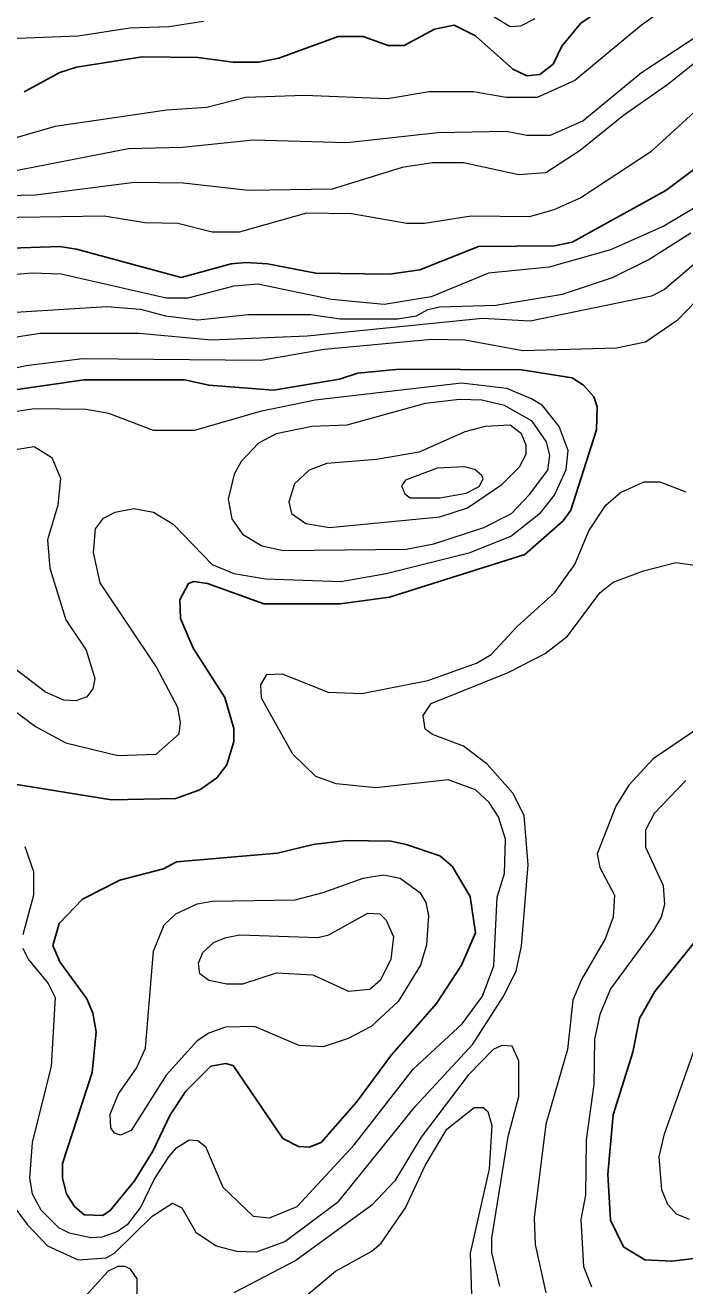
# Model space of a CAD drawing. Extents: x 577 to 602.9, y 7483.8 to 7511.6.
# Drawn here: x 582.063 to 582.841, y 7486.869 to 7488.355 of the extents above; entities that cross this region are included whole.
import ezdxf

# ---------------------------------------------------------------- set-up
doc = ezdxf.new("R2010")
doc.units = 0
doc.header["$LTSCALE"] = 0.032
doc.layers.add('1', color=7, linetype='Continuous', lineweight=25)
doc.layers.add('2', color=7, linetype='Continuous', lineweight=13)

msp = doc.modelspace()

# ---------------------------------------------------------------- linework, layer by layer
at = {"layer": '1'}
for points in [[(582.8504, 7488.4475), (582.7184, 7488.3576), (582.6961, 7488.3306), (582.6858, 7488.3091), (582.6699, 7488.2972), (582.6548, 7488.2956), (582.6381, 7488.3035), (582.5943, 7488.3425), (582.5689, 7488.3552), (582.5458, 7488.3504), (582.51, 7488.3314), (582.4909, 7488.3314), (582.4615, 7488.3417), (582.4321, 7488.3417), (582.3621, 7488.3163), (582.3383, 7488.3115), (582.3081, 7488.3115)], [(582.3081, 7488.3115), (582.2667, 7488.317), (582.2007, 7488.3178), (582.1236, 7488.3059), (582.1037, 7488.2996), (582.0616, 7488.2765)], [(582.0345, 7488.092), (582.1037, 7488.0944), (582.1236, 7488.0912), (582.2468, 7488.0578), (582.3057, 7488.0737), (582.3232, 7488.0753), (582.3486, 7488.0737), (582.4059, 7488.0626), (582.4925, 7488.0618), (582.5283, 7488.0666), (582.5975, 7488.0944), (582.6874, 7488.0952), (582.708, 7488.0992), (582.8186, 7488.1604), (582.8877, 7488.2121)], [(582.0329, 7487.463), (582.1649, 7487.4416), (582.2405, 7487.4431), (582.2691, 7487.4535), (582.289, 7487.4678), (582.3009, 7487.4829), (582.3089, 7487.5107), (582.3089, 7487.5258), (582.2985, 7487.5624), (582.2611, 7487.6205), (582.246, 7487.6555), (582.2452, 7487.6777), (582.2556, 7487.6968), (582.2619, 7487.6992), (582.2778, 7487.6968), (582.3446, 7487.673), (582.4345, 7487.673), (582.4925, 7487.6809), (582.6524, 7487.731), (582.6977, 7487.7708), (582.7064, 7487.7835), (582.7367, 7487.8781), (582.7375, 7487.9051), (582.7335, 7487.9171), (582.7215, 7487.9306), (582.708, 7487.9393), (582.6484, 7487.9489), (582.5045, 7487.9497), (582.4552, 7487.9449), (582.4337, 7487.9377), (582.3558, 7487.925), (582.2794, 7487.9306), (582.2508, 7487.937), (582.1323, 7487.937), (582.0425, 7487.9242)], [(582.8583, 7486.9016), (582.8257, 7486.8977), (582.7939, 7486.8992), (582.7685, 7486.9144), (582.7534, 7486.9462), (582.7502, 7487.0002), (582.7565, 7487.0702), (582.7796, 7487.1442), (582.7875, 7487.1839), (582.8058, 7487.2157), (582.8607, 7487.2841)]]:
    msp.add_lwpolyline(points, dxfattribs=at)
msp.add_lwpolyline([(582.2414, 7487.3686), (582.3605, 7487.3787), (582.4027, 7487.3891), (582.4416, 7487.3938), (582.4941, 7487.3931), (582.5124, 7487.3891), (582.5522, 7487.3756), (582.5665, 7487.3636), (582.588, 7487.3278), (582.5943, 7487.2849), (582.5776, 7487.2467), (582.5482, 7487.2014), (582.4949, 7487.141), (582.4536, 7487.0853), (582.4122, 7487.0376), (582.3979, 7487.032), (582.3852, 7487.0328), (582.3669, 7487.0424), (582.3081, 7487.1283), (582.2993, 7487.1306), (582.2818, 7487.1275), (582.2524, 7487.098), (582.2341, 7487.0702), (582.2134, 7487.0273), (582.192, 7486.9923), (582.1633, 7486.9573), (582.1546, 7486.9517), (582.1323, 7486.9525), (582.1212, 7486.9621), (582.1116, 7486.9772), (582.1069, 7486.9955), (582.1069, 7487.013), (582.1419, 7487.1203), (582.1466, 7487.168), (582.1427, 7487.1903), (582.1355, 7487.207), (582.1037, 7487.2507), (582.0957, 7487.2698), (582.1029, 7487.296), (582.1307, 7487.3247), (582.1745, 7487.3469), (582.2262, 7487.3605)], close=True, dxfattribs=at)
at = {"layer": '2'}
for points in [[(582.8567, 7488.4029), (582.7899, 7488.3552), (582.7112, 7488.29), (582.6667, 7488.2701), (582.6301, 7488.2701), (582.5919, 7488.2765), (582.5395, 7488.2765), (582.4902, 7488.2685), (582.3923, 7488.2725), (582.3232, 7488.2701), (582.277, 7488.2582), (582.2301, 7488.255), (582.0981, 7488.2359), (582.0242, 7488.2145)], [(582.6118, 7488.3679), (582.6349, 7488.3536), (582.6476, 7488.3544), (582.6643, 7488.3632)], [(582.013, 7488.1763), (582.1848, 7488.2097), (582.2484, 7488.2113), (582.3319, 7488.22), (582.4424, 7488.2169), (582.5498, 7488.2288), (582.6301, 7488.2304), (582.6548, 7488.2256), (582.6826, 7488.2256), (582.7208, 7488.2423), (582.7899, 7488.2996), (582.8702, 7488.352)], [(582.0329, 7488.3393), (582.1252, 7488.3425), (582.1864, 7488.352), (582.2325, 7488.3536), (582.2731, 7488.36)], [(582.8917, 7488.3417), (582.8209, 7488.2852), (582.7685, 7488.2487), (582.7176, 7488.2073), (582.677, 7488.1811), (582.6452, 7488.1787), (582.58, 7488.193), (582.5434, 7488.193), (582.5076, 7488.1874), (582.4249, 7488.162), (582.3263, 7488.1604), (582.2492, 7488.1691), (582.192, 7488.1699), (582.0751, 7488.1548), (582.0067, 7488.1532)], [(582.8615, 7488.2614), (582.8011, 7488.2057), (582.7184, 7488.1517), (582.6866, 7488.1373), (582.6579, 7488.1294), (582.5888, 7488.1302), (582.5339, 7488.1214), (582.5132, 7488.1214), (582.448, 7488.1326), (582.3947, 7488.1334), (582.3152, 7488.1111), (582.2834, 7488.1111), (582.2429, 7488.1214), (582.2039, 7488.1222), (582.1562, 7488.1302), (582.0035, 7488.1278)], [(582.8512, 7488.1389), (582.8162, 7488.1183), (582.7534, 7488.0904), (582.681, 7488.0697), (582.6094, 7488.0626), (582.5418, 7488.0348), (582.4862, 7488.026), (582.4242, 7488.0316), (582.3375, 7488.0499), (582.3089, 7488.0475), (582.2548, 7488.0332), (582.2293, 7488.0332), (582.1053, 7488.0618), (582.0711, 7488.0626), (581.9844, 7488.0554)], [(582.2285, 7488.0125), (582.2667, 7488.0077), (582.3263, 7488.0141), (582.3995, 7488.0141), (582.4344, 7488.009), (582.5021, 7488.009), (582.5247, 7488.0126), (582.5377, 7488.0201), (582.5517, 7488.0231), (582.6182, 7488.0252), (582.6969, 7488.0379), (582.7557, 7488.0578), (582.7979, 7488.0785), (582.848, 7488.1103)], [(582.8543, 7488.0753), (582.817, 7488.0435), (582.8019, 7488.0356), (582.6587, 7488.0061), (582.6023, 7488.0093), (582.3955, 7487.9886), (582.2826, 7487.9839), (582.1975, 7487.9918), (582.0806, 7487.9918), (581.9383, 7487.9696), (581.8993, 7487.96), (581.8429, 7487.9377), (581.7697, 7487.9282), (581.6902, 7487.9059)], [(582.8774, 7488.0538), (582.8321, 7488.0069), (582.7947, 7487.9815), (582.7605, 7487.9743), (582.65, 7487.9711), (582.5816, 7487.9839), (582.5426, 7487.9847), (582.4154, 7487.9727), (582.3407, 7487.96), (582.1307, 7487.9616), (582.0639, 7487.9537), (581.9916, 7487.9377), (581.9407, 7487.9314), (581.827, 7487.9091), (581.7363, 7487.8773), (581.652, 7487.8614), (581.633, 7487.8614), (581.5908, 7487.8741), (581.5359, 7487.9028), (581.5065, 7487.9099), (581.4699, 7487.9274), (581.431, 7487.9401)], [(582.0067, 7488.0141), (582.1594, 7488.0236), (582.1991, 7488.0204), (582.2285, 7488.0125)], [(582.6309, 7487.9266), (582.5776, 7487.933), (582.4051, 7487.9131), (582.3399, 7487.8996), (582.2627, 7487.8773), (582.2142, 7487.8773), (582.1617, 7487.8972), (582.1347, 7487.902), (582.0735, 7487.9028), (581.9709, 7487.8869)], [(582.0321, 7487.56), (582.0751, 7487.5282), (582.1109, 7487.5091), (582.1721, 7487.494), (582.2174, 7487.4956), (582.2444, 7487.5195), (582.246, 7487.533), (582.2429, 7487.5505), (582.2174, 7487.599), (582.1514, 7487.6976), (582.1435, 7487.7334), (582.1458, 7487.7612), (582.1554, 7487.7739), (582.1689, 7487.7811), (582.1912, 7487.7851), (582.2142, 7487.7811), (582.2373, 7487.7668), (582.2834, 7487.7191), (582.3089, 7487.7087), (582.3462, 7487.7024), (582.4353, 7487.6992), (582.4886, 7487.7087), (582.588, 7487.7334), (582.6357, 7487.7525), (582.6707, 7487.7803), (582.6874, 7487.801), (582.7009, 7487.8312), (582.7033, 7487.8535), (582.6929, 7487.8821), (582.673, 7487.9067), (582.6603, 7487.9147), (582.6309, 7487.9266)], [(582.0441, 7487.8535), (582.0735, 7487.8582), (582.0942, 7487.8455), (582.1045, 7487.8209), (582.1013, 7487.7891), (582.0894, 7487.7485), (582.0918, 7487.7151), (582.1109, 7487.6539), (582.1347, 7487.6181), (582.145, 7487.5847), (582.1427, 7487.5728)], [(582.4512, 7487.0352), (582.5204, 7487.1243), (582.5784, 7487.1776), (582.6023, 7487.2102), (582.6158, 7487.2459), (582.6198, 7487.3271), (582.6285, 7487.3549), (582.6293, 7487.3954), (582.6214, 7487.4217), (582.6102, 7487.4384), (582.5943, 7487.4535), (582.5617, 7487.4654), (582.4766, 7487.4559), (582.4297, 7487.4606), (582.4059, 7487.4694), (582.3788, 7487.4956), (582.3415, 7487.5616), (582.3407, 7487.5775), (582.3478, 7487.5895), (582.3661, 7487.5903), (582.4202, 7487.5688), (582.4599, 7487.5672), (582.5379, 7487.5823), (582.5951, 7487.603), (582.6126, 7487.6133), (582.6436, 7487.6467), (582.6874, 7487.6857), (582.7112, 7487.7191), (582.7279, 7487.7588), (582.7478, 7487.7891), (582.7653, 7487.8042), (582.7931, 7487.8169), (582.8114, 7487.8169), (582.8424, 7487.805)], [(582.0449, 7486.9684), (582.0655, 7486.9406), (582.0894, 7486.9159), (582.1252, 7486.8992), (582.1586, 7486.9016), (582.1681, 7486.9072), (582.2126, 7486.9509), (582.2365, 7486.966), (582.2476, 7486.9605), (582.2643, 7486.9319), (582.2882, 7486.9159), (582.312, 7486.9096), (582.3359, 7486.9088), (582.3693, 7486.9207), (582.4329, 7486.9684), (582.5235, 7487.0805), (582.5911, 7487.1537), (582.6269, 7487.2094), (582.642, 7487.2396), (582.6484, 7487.269), (582.6563, 7487.3652), (582.6516, 7487.4233), (582.6381, 7487.4495), (582.6078, 7487.4837), (582.58, 7487.5052), (582.5434, 7487.5187), (582.5347, 7487.5251), (582.5323, 7487.541), (582.5418, 7487.5553), (582.6325, 7487.5918), (582.6762, 7487.6141), (582.7025, 7487.6348), (582.7406, 7487.6857), (582.7565, 7487.6984), (582.7923, 7487.7119), (582.8305, 7487.7215), (582.8583, 7487.7175)], [(582.1427, 7487.5728), (582.1355, 7487.5632), (582.1228, 7487.5585), (582.1085, 7487.5592), (582.087, 7487.5688), (582.0504, 7487.5966)], [(582.8623, 7487.5298), (582.8035, 7487.4901), (582.7748, 7487.4591), (582.7597, 7487.4344), (582.7375, 7487.3779), (582.7406, 7487.362), (582.7581, 7487.3294), (582.7565, 7487.3032), (582.747, 7487.2778), (582.7192, 7487.23), (582.7088, 7487.2054), (582.7025, 7487.1473), (582.677, 7487.0591), (582.6635, 7486.9486), (582.6643, 7486.9175), (582.677, 7486.8603)], [(582.8424, 7487.4646), (582.805, 7487.4257), (582.7947, 7487.4058), (582.7947, 7487.3859), (582.8154, 7487.3406), (582.817, 7487.3183), (582.813, 7487.3032), (582.8035, 7487.2873), (582.7534, 7487.2189), (582.7406, 7487.1887), (582.7343, 7487.1593), (582.7335, 7487.106), (582.7247, 7487.0408), (582.7239, 7486.9756), (582.7184, 7486.947), (582.7215, 7486.8913), (582.7311, 7486.8674)], [(582.0623, 7487.3867), (582.0727, 7487.3573), (582.0727, 7487.3294), (582.06, 7487.2825)], [(582.06, 7487.2666), (582.0663, 7487.2539), (582.0902, 7487.2253), (582.0981, 7487.2086), (582.0934, 7487.1275), (582.0711, 7487.0376), (582.0679, 7486.9955), (582.0711, 7486.9772), (582.0814, 7486.9581), (582.1021, 7486.9374), (582.1148, 7486.9311), (582.1403, 7486.9255), (582.1538, 7486.9263), (582.1713, 7486.9326), (582.1848, 7486.9422), (582.1991, 7486.9605), (582.215, 7486.9939), (582.2325, 7487.0209), (582.2413, 7487.0312), (582.2564, 7487.0408), (582.2667, 7487.04), (582.2755, 7487.0328), (582.2961, 7486.9851), (582.3319, 7486.9509), (582.351, 7486.9486), (582.3836, 7486.9621), (582.4512, 7487.0352)], [(582.6229, 7486.8682), (582.6134, 7486.908), (582.6134, 7486.9247), (582.6325, 7487.0448), (582.6452, 7487.0917), (582.6452, 7487.1338), (582.6373, 7487.1513), (582.6253, 7487.1521), (582.615, 7487.1473), (582.5856, 7487.1171), (582.5299, 7487.044), (582.4989, 7486.9923), (582.4719, 7486.9637), (582.382, 7486.8985), (582.3089, 7486.8603)], [(582.8464, 7486.947), (582.8313, 7486.9533), (582.8209, 7486.9645), (582.8138, 7486.9819), (582.8106, 7487.0209), (582.817, 7487.0479), (582.8551, 7487.1553)], [(582.3709, 7486.8372), (582.4289, 7486.8857), (582.4719, 7486.9096), (582.483, 7486.9191), (582.5116, 7486.9605), (582.5347, 7487.0106), (582.5601, 7487.0535), (582.5927, 7487.079), (582.6031, 7487.079), (582.6086, 7487.0742), (582.6134, 7487.0575), (582.6102, 7487.0066), (582.588, 7486.9072), (582.5895, 7486.8579)], [(582.1951, 7486.8412), (582.1951, 7486.877), (582.1872, 7486.8881), (582.1808, 7486.8913), (582.1721, 7486.8913), (582.1609, 7486.8857), (582.1331, 7486.8555)]]:
    msp.add_lwpolyline(points, dxfattribs=at)
for points in [[(582.6015, 7487.9131), (582.5752, 7487.9139), (582.5347, 7487.9091), (582.4424, 7487.8837), (582.4011, 7487.8821), (582.3589, 7487.8733), (582.3383, 7487.8622), (582.3176, 7487.8407), (582.3096, 7487.8256), (582.3025, 7487.7962), (582.3065, 7487.7731), (582.3192, 7487.7549), (582.3422, 7487.7413), (582.3677, 7487.7358), (582.5124, 7487.7374), (582.545, 7487.7437), (582.6039, 7487.7628), (582.6365, 7487.7795), (582.6579, 7487.8018), (582.6794, 7487.8304), (582.6818, 7487.8479), (582.6778, 7487.8638), (582.6611, 7487.8884), (582.6285, 7487.9067)], [(582.6484, 7487.8733), (582.6349, 7487.8837), (582.6055, 7487.8821), (582.5816, 7487.8757), (582.5275, 7487.8519), (582.4774, 7487.8431), (582.4186, 7487.8384), (582.3979, 7487.8304), (582.3804, 7487.8145), (582.3741, 7487.793), (582.3772, 7487.7795), (582.3939, 7487.7676), (582.4218, 7487.7628), (582.5522, 7487.7755), (582.5848, 7487.7859), (582.6253, 7487.8137), (582.646, 7487.8344), (582.654, 7487.8495), (582.654, 7487.8598)], [(582.5983, 7487.8113), (582.6031, 7487.8201), (582.6015, 7487.824), (582.5935, 7487.8312), (582.5808, 7487.8344), (582.549, 7487.8328), (582.5116, 7487.8185), (582.5069, 7487.8121), (582.5108, 7487.8026), (582.5172, 7487.7978), (582.5522, 7487.7978), (582.5832, 7487.8034)], [(582.4146, 7487.3326), (582.4615, 7487.3493), (582.4854, 7487.3533), (582.5053, 7487.3493), (582.5283, 7487.3326), (582.5355, 7487.3207), (582.5387, 7487.3048), (582.5363, 7487.2706), (582.5291, 7487.2467), (582.5029, 7487.2038), (582.4711, 7487.1744), (582.444, 7487.1601), (582.4146, 7487.1505), (582.386, 7487.1521), (582.3335, 7487.1744), (582.2993, 7487.1736), (582.2794, 7487.1664), (582.2659, 7487.1577), (582.2293, 7487.1171), (582.188, 7487.0519), (582.1753, 7487.0464), (582.1681, 7487.0487), (582.1641, 7487.0551), (582.1633, 7487.071), (582.1729, 7487.0949), (582.1943, 7487.1251), (582.2047, 7487.1489), (582.2142, 7487.2634), (582.2269, 7487.2945), (582.2405, 7487.3072), (582.2659, 7487.3191), (582.2834, 7487.3223), (582.3812, 7487.3239)], [(582.4082, 7487.2793), (582.421, 7487.2825), (582.4671, 7487.308), (582.4814, 7487.3072), (582.4886, 7487.3), (582.4973, 7487.2801), (582.4941, 7487.2539), (582.4822, 7487.2292), (582.4695, 7487.2181), (582.4448, 7487.2157), (582.4027, 7487.2348), (582.3589, 7487.2372), (582.3192, 7487.2245), (582.3009, 7487.2245), (582.2794, 7487.2285), (582.2691, 7487.2364), (582.2675, 7487.2491), (582.2723, 7487.2618), (582.2858, 7487.2738), (582.3001, 7487.2793), (582.316, 7487.2825)]]:
    msp.add_lwpolyline(points, close=True, dxfattribs=at)

doc.saveas('drawing.dxf')
